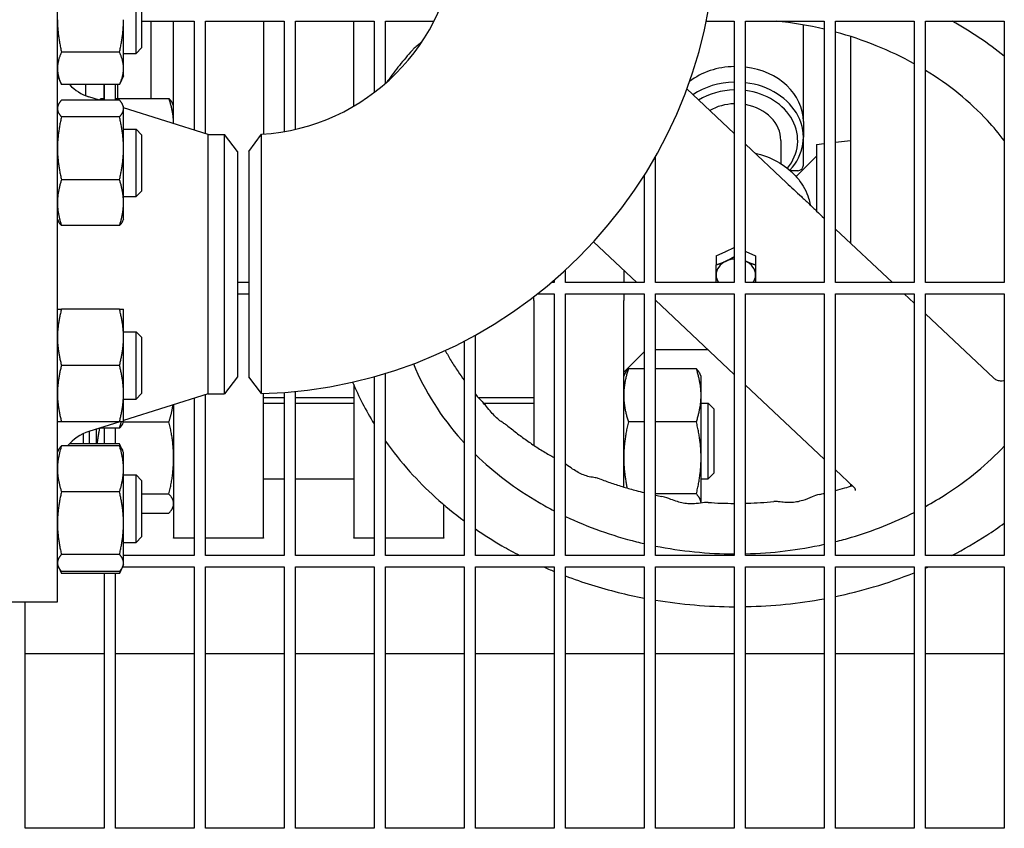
# Model space of a CAD drawing. Header units: inches. Extents: x 18 to 846, y -44 to 561.
# Tile 626 of 642: x 553 to 564, y 458 to 467. Entities that reach past the tile are written whole.
import ezdxf

# ---------------------------------------------------------------- set-up
doc = ezdxf.new("R2010")
doc.units = ezdxf.units.IN
doc.header["$LTSCALE"] = 24
doc.header["$MEASUREMENT"] = 0
doc.layers.add('Visible (ANSI)', color=7, linetype='Continuous', lineweight=30)

msp = doc.modelspace()

# ---------------------------------------------------------------- linework, layer by layer
at = {"layer": 'Visible (ANSI)'}
for p, q in [((553.42793, 460.3063), (553.42793, 467.8063)), ((554.30043, 466.39751), (554.30043, 467.14751)), ((554.36293, 467.08501), (554.36293, 466.46001)), ((554.16193, 466.23124), (554.16193, 466.77251)), ((554.36293, 466.75755), (554.94593, 466.75755)), ((554.46843, 465.89769), (554.46843, 466.75755)), ((554.71843, 465.61756), (554.71843, 466.75755)), ((554.94593, 466.75755), (554.94593, 465.5455)), ((555.07093, 465.50591), (555.07093, 466.75755)), ((555.07093, 466.75755), (555.94593, 466.75755)), ((555.71843, 466.75755), (555.71843, 465.50224)), ((555.94593, 466.75755), (555.94593, 465.52998)), ((556.07093, 465.55513), (556.07093, 466.75755)), ((556.07093, 466.75755), (556.94593, 466.75755)), ((556.71843, 465.81188), (556.71843, 466.75755)), ((556.94593, 466.75755), (556.94593, 465.96357)), ((557.07093, 466.0651), (557.07093, 466.75755)), ((557.07093, 466.75755), (557.61114, 466.75755)), ((560.63586, 466.75755), (560.94593, 466.75755)), ((560.94593, 466.75755), (560.94593, 463.8513)), ((561.07093, 463.8513), (561.07093, 466.75755)), ((561.07093, 466.75755), (561.94593, 466.75755)), ((561.71343, 466.27901), (561.71343, 466.71509)), ((561.94593, 466.75755), (561.94593, 463.8513)), ((562.07093, 463.8513), (562.07093, 466.75755)), ((562.07093, 466.75755), (562.94593, 466.75755)), ((562.94593, 466.75755), (562.94593, 463.8513)), ((563.07093, 463.8513), (563.07093, 466.75755)), ((563.07093, 466.75755), (563.94593, 466.75755)), ((563.94593, 466.75755), (563.94593, 463.8513)), ((562.23843, 466.58601), (562.23843, 464.28863)), ((554.11684, 466.41166), (553.47302, 466.41166)), ((554.16193, 466.39751), (554.30043, 466.39751)), ((554.36293, 466.46001), (554.30043, 466.39751)), ((561.71343, 465.63982), (561.71343, 466.27901)), ((554.16193, 466.14751), (554.16193, 466.23124)), ((553.42793, 466.14751), (553.47302, 466.05082)), ((554.11684, 466.05082), (553.47302, 466.05082)), ((553.74343, 465.9277), (553.74343, 466.05083)), ((553.94343, 466.05082), (553.94343, 465.89769)), ((553.94593, 466.05082), (553.94593, 465.87849)), ((554.07093, 465.87849), (554.07093, 466.05082)), ((554.09343, 466.05082), (554.09343, 465.89769)), ((554.16193, 466.14751), (554.11684, 466.05082)), ((560.41947, 466.00274), (560.94593, 465.50663)), ((553.42793, 465.80639), (553.43821, 465.82844)), ((554.11684, 465.87849), (553.47302, 465.87849)), ((553.89461, 465.87849), (553.77695, 465.91575)), ((553.9113, 465.89769), (553.94593, 465.89769)), ((554.07093, 465.89769), (554.66656, 465.89769)), ((554.16193, 465.80639), (554.15165, 465.82844)), ((554.71843, 465.81475), (554.7066, 465.84011)), ((554.16193, 465.7851), (554.16193, 465.80639)), ((555.10126, 465.4963), (554.16193, 465.79382)), ((554.16193, 465.34315), (554.16193, 465.7851)), ((554.11684, 465.6917), (553.47302, 465.6917)), ((561.71343, 465.63982), (561.71343, 465.46653)), ((554.16193, 465.55639), (554.30043, 465.55639)), ((554.30043, 464.80639), (554.30043, 465.55639)), ((554.36293, 465.49389), (554.30043, 465.55639)), ((555.55293, 465.3088), (555.69525, 465.50069)), ((554.36293, 465.49389), (554.36293, 464.86889)), ((555.10126, 462.6163), (555.10126, 465.4963)), ((555.10126, 465.4963), (555.28406, 465.4963)), ((555.28406, 462.6163), (555.28406, 465.4963)), ((555.42793, 465.3088), (555.28406, 465.4963)), ((561.46343, 465.43043), (561.46343, 465.17318)), ((561.71343, 465.1566), (561.71343, 465.46653)), ((561.85843, 465.38464), (561.94593, 465.39539)), ((562.07093, 465.41074), (562.23843, 465.4313)), ((554.16193, 464.73945), (554.16193, 465.34315)), ((555.42793, 465.3088), (555.42793, 462.8038)), ((555.55293, 465.3088), (555.55293, 462.8039)), ((561.07093, 465.38883), (561.5248, 464.96112)), ((561.85843, 465.38464), (561.85843, 464.64817)), ((560.07093, 463.8513), (560.07093, 465.25213)), ((561.6328, 465.03067), (561.85843, 465.2563)), ((561.65093, 465.0941), (561.56925, 465.0941)), ((554.11684, 464.99461), (553.47302, 464.99461)), ((559.94593, 465.04267), (559.94593, 463.8513)), ((554.36293, 464.86889), (554.30043, 464.80639)), ((554.16193, 464.80639), (554.30043, 464.80639)), ((554.16193, 464.55639), (554.16193, 464.73945)), ((553.42793, 464.55639), (553.43821, 464.53434)), ((554.16193, 464.55639), (554.15165, 464.53434)), ((561.94349, 464.56657), (561.94593, 464.56427)), ((554.11684, 464.48429), (553.47302, 464.48429)), ((562.07093, 464.44648), (562.70251, 463.8513)), ((559.38305, 464.30398), (559.86341, 463.8513)), ((560.74443, 464.14732), (560.85393, 464.19893)), ((560.85393, 464.19893), (560.94593, 464.24228)), ((561.07093, 464.19987), (561.07293, 464.19893)), ((561.07293, 464.19893), (561.18243, 464.14732)), ((560.74443, 464.14732), (560.74443, 464.05002)), ((561.18243, 464.14732), (561.18243, 464.05002)), ((559.07093, 463.8513), (559.07093, 463.99057)), ((559.71843, 463.98793), (559.71843, 463.8513)), ((558.94593, 463.87901), (558.94593, 463.8513)), ((555.55293, 463.8513), (555.42793, 463.8513)), ((558.94593, 463.8513), (558.91359, 463.8513)), ((559.94593, 463.8513), (559.07093, 463.8513)), ((560.94593, 463.8513), (560.07093, 463.8513)), ((561.94593, 463.8513), (561.07093, 463.8513)), ((562.94593, 463.8513), (562.07093, 463.8513)), ((563.94593, 463.8513), (563.07093, 463.8513)), ((555.42793, 463.7263), (555.55293, 463.7263)), ((558.71843, 463.65143), (558.71843, 463.69343)), ((558.71843, 463.65143), (558.71843, 462.04542)), ((558.76069, 463.7263), (558.94593, 463.7263)), ((558.94593, 463.7263), (558.94593, 460.82005)), ((559.07093, 460.82005), (559.07093, 463.7263)), ((559.07093, 463.7263), (559.94593, 463.7263)), ((559.71843, 463.7263), (559.71843, 463.65143)), ((559.71843, 461.58037), (559.71843, 463.65143)), ((559.94593, 463.7263), (559.94593, 460.82005)), ((560.07093, 460.82005), (560.07093, 463.7263)), ((560.07093, 463.7263), (560.94593, 463.7263)), ((560.07093, 463.65575), (560.94593, 462.83118)), ((560.94593, 463.7263), (560.94593, 460.82005)), ((561.07093, 460.82005), (561.07093, 463.7263)), ((561.07093, 463.7263), (561.94593, 463.7263)), ((561.94593, 463.7263), (561.94593, 460.82005)), ((562.07093, 460.82005), (562.07093, 463.7263)), ((562.07093, 463.7263), (562.94593, 463.7263)), ((562.83516, 463.7263), (562.94593, 463.62192)), ((562.94593, 463.7263), (562.94593, 460.82005)), ((563.07093, 460.82005), (563.07093, 463.7263)), ((563.07093, 463.7263), (563.94593, 463.7263)), ((563.94593, 463.7263), (563.94593, 460.82005)), ((554.11684, 463.55621), (553.47302, 463.55621)), ((554.16193, 463.24371), (554.16193, 463.55621)), ((563.07093, 463.50412), (563.82805, 462.79065)), ((554.16193, 463.30621), (554.30043, 463.30621)), ((554.16193, 462.61871), (554.16193, 463.24371)), ((554.30043, 462.55621), (554.30043, 463.30621)), ((554.36293, 463.24371), (554.30043, 463.30621)), ((554.36293, 463.24371), (554.36293, 462.61871)), ((558.07093, 460.82005), (558.07093, 463.26805)), ((557.94593, 463.20091), (557.94593, 460.82005)), ((560.65398, 463.1063), (560.07093, 463.1063)), ((559.94593, 463.0838), (559.71843, 462.8563)), ((554.11684, 462.93121), (553.47302, 462.93121)), ((559.94593, 462.89249), (559.7703, 462.89249)), ((560.52556, 462.89249), (560.07093, 462.89249)), ((555.42793, 462.8038), (555.28406, 462.6163)), ((555.6953, 462.61826), (555.55293, 462.8038)), ((556.94593, 462.80674), (556.94593, 460.82005)), ((557.07093, 460.82005), (557.07093, 462.84326)), ((559.71843, 462.80955), (559.73026, 462.83491)), ((560.57743, 462.80955), (560.5656, 462.83491)), ((560.57743, 462.59896), (560.57743, 462.80955)), ((556.71843, 462.71962), (556.71843, 461.01595)), ((561.07093, 462.71339), (561.94593, 461.88883)), ((554.16193, 462.30621), (554.16193, 462.61871)), ((555.10126, 462.6163), (554.16193, 462.31878)), ((554.16193, 462.55621), (554.30043, 462.55621)), ((554.36293, 462.61871), (554.30043, 462.55621)), ((554.94593, 462.5671), (554.94593, 460.82005)), ((555.07093, 460.82005), (555.07093, 462.60669)), ((555.10126, 462.6163), (555.28406, 462.6163)), ((555.71843, 461.01595), (555.71843, 462.61894)), ((555.94593, 462.57277), (555.71843, 462.57277)), ((555.94593, 462.6312), (555.94593, 460.82005)), ((556.07093, 460.82005), (556.07093, 462.64222)), ((556.71843, 462.57277), (556.07093, 462.57277)), ((558.71843, 462.57277), (558.10441, 462.57277)), ((560.57743, 461.90445), (560.57743, 462.59896)), ((554.71843, 462.49505), (554.71843, 461.01595)), ((555.71843, 462.51055), (555.94593, 462.51055)), ((556.07093, 462.51055), (556.71843, 462.51055)), ((558.16155, 462.51055), (558.71843, 462.51055)), ((560.57743, 462.51055), (560.65593, 462.51055)), ((560.65593, 461.67055), (560.65593, 462.51055)), ((560.71843, 462.44805), (560.65593, 462.51055)), ((560.71843, 462.44805), (560.71843, 461.73305)), ((554.11684, 462.30621), (553.47302, 462.30621)), ((554.12224, 462.30621), (553.77695, 462.19685)), ((553.85943, 462.22297), (553.85943, 462.06178)), ((554.11684, 462.23412), (553.89461, 462.23412)), ((553.94593, 462.23412), (553.94593, 462.06178)), ((554.07093, 462.06178), (554.07093, 462.23412)), ((554.16193, 462.30621), (554.15165, 462.28417)), ((554.16156, 462.30542), (554.66656, 462.30542)), ((559.94593, 462.30542), (559.7703, 462.30542)), ((560.52556, 462.30542), (560.07093, 462.30542)), ((553.71843, 462.06178), (553.71843, 462.17418)), ((553.78093, 462.19811), (553.78093, 462.06178)), ((554.11684, 462.03719), (553.47302, 462.03719)), ((554.11684, 462.06178), (553.56281, 462.06178)), ((554.15165, 461.98714), (554.11684, 462.06178)), ((553.42793, 461.9651), (553.43821, 461.98714)), ((554.16193, 461.9651), (554.15165, 461.98714)), ((554.16193, 461.78204), (554.16193, 461.9651)), ((560.57743, 461.40352), (560.57743, 461.90445)), ((554.16193, 461.17833), (554.16193, 461.78204)), ((554.16193, 461.7151), (554.30043, 461.7151)), ((554.30043, 460.9651), (554.30043, 461.7151)), ((554.36293, 461.6526), (554.30043, 461.7151)), ((560.71843, 461.73305), (560.65593, 461.67055)), ((562.07093, 461.77103), (562.27421, 461.57947)), ((554.36293, 461.6526), (554.36293, 461.0276)), ((555.71843, 461.67055), (555.94593, 461.67055)), ((556.07093, 461.67055), (556.71843, 461.67055)), ((560.57743, 461.67055), (560.65593, 461.67055)), ((562.23843, 461.61319), (562.23843, 461.58957)), ((554.11684, 461.52688), (553.47302, 461.52688)), ((554.36293, 461.50348), (554.66656, 461.50348)), ((560.52556, 461.50348), (560.07093, 461.50348)), ((554.71843, 461.37155), (554.7066, 461.34618)), ((557.71843, 461.01595), (557.71843, 461.38527)), ((554.36293, 461.28861), (554.66656, 461.28861)), ((554.16193, 460.73639), (554.16193, 461.17833)), ((554.36293, 461.0276), (554.30043, 460.9651)), ((554.71843, 461.01182), (554.71843, 461.01595)), ((555.71843, 461.01595), (555.71843, 461.01182)), ((556.71843, 461.01182), (556.71843, 461.01595)), ((557.71843, 461.01595), (557.71843, 461.01182)), ((554.16193, 460.9651), (554.30043, 460.9651)), ((554.94593, 461.01182), (554.71843, 461.01182)), ((555.71843, 461.01182), (555.07093, 461.01182)), ((556.94593, 461.01182), (556.71843, 461.01182)), ((557.71843, 461.01182), (557.07093, 461.01182)), ((554.11684, 460.82979), (553.47302, 460.82979)), ((554.94593, 460.82005), (554.16193, 460.82005)), ((555.94593, 460.82005), (555.07093, 460.82005)), ((556.94593, 460.82005), (556.07093, 460.82005)), ((557.94593, 460.82005), (557.07093, 460.82005)), ((558.94593, 460.82005), (558.07093, 460.82005)), ((559.94593, 460.82005), (559.07093, 460.82005)), ((560.94593, 460.82005), (560.07093, 460.82005)), ((561.94593, 460.82005), (561.07093, 460.82005)), ((562.94593, 460.82005), (562.07093, 460.82005)), ((563.94593, 460.82005), (563.07093, 460.82005)), ((553.42793, 460.7151), (553.43821, 460.69305)), ((553.42793, 460.69505), (553.43728, 460.69505)), ((553.43821, 460.69305), (553.47302, 460.61841)), ((554.15165, 460.69305), (554.11684, 460.61841)), ((554.16193, 460.7151), (554.15165, 460.69305)), ((554.15258, 460.69505), (554.94593, 460.69505)), ((554.16193, 460.7151), (554.16193, 460.73639)), ((554.94593, 460.69505), (554.94593, 457.7888)), ((555.07093, 457.7888), (555.07093, 460.69505)), ((555.07093, 460.69505), (555.94593, 460.69505)), ((555.94593, 460.69505), (555.94593, 457.7888)), ((556.07093, 457.7888), (556.07093, 460.69505)), ((556.07093, 460.69505), (556.94593, 460.69505)), ((556.94593, 460.69505), (556.94593, 457.7888)), ((557.07093, 457.7888), (557.07093, 460.69505)), ((557.07093, 460.69505), (557.94593, 460.69505)), ((557.94593, 460.69505), (557.94593, 457.7888)), ((558.07093, 457.7888), (558.07093, 460.69505)), ((558.07093, 460.69505), (558.94593, 460.69505)), ((558.94593, 460.69505), (558.94593, 457.7888)), ((559.07093, 457.7888), (559.07093, 460.69505)), ((559.07093, 460.69505), (559.94593, 460.69505)), ((559.94593, 460.69505), (559.94593, 457.7888)), ((560.07093, 457.7888), (560.07093, 460.69505)), ((560.07093, 460.69505), (560.94593, 460.69505)), ((560.94593, 460.69505), (560.94593, 457.7888)), ((561.07093, 457.7888), (561.07093, 460.69505)), ((561.07093, 460.69505), (561.94593, 460.69505)), ((561.94593, 460.69505), (561.94593, 457.7888)), ((562.07093, 457.7888), (562.07093, 460.69505)), ((562.07093, 460.69505), (562.94593, 460.69505)), ((562.94593, 460.69505), (562.94593, 457.7888)), ((563.07093, 457.7888), (563.07093, 460.69505)), ((563.07093, 460.69505), (563.94593, 460.69505)), ((563.94593, 460.69505), (563.94593, 457.7888)), ((554.11684, 460.643), (553.47302, 460.643)), ((554.11684, 460.61841), (553.47302, 460.61841)), ((553.94593, 460.61841), (553.94593, 457.7888)), ((554.07093, 457.7888), (554.07093, 460.61841)), ((552.48793, 460.3063), (553.42793, 460.3063)), ((553.07093, 457.7888), (553.07093, 460.3063)), ((553.94593, 459.7263), (553.07093, 459.7263)), ((554.94593, 459.7263), (554.07093, 459.7263)), ((555.94593, 459.7263), (555.07093, 459.7263)), ((556.94593, 459.7263), (556.07093, 459.7263)), ((557.94593, 459.7263), (557.07093, 459.7263)), ((558.94593, 459.7263), (558.07093, 459.7263)), ((559.94593, 459.7263), (559.07093, 459.7263)), ((560.94593, 459.7263), (560.07093, 459.7263)), ((561.94593, 459.7263), (561.07093, 459.7263)), ((562.94593, 459.7263), (562.07093, 459.7263)), ((563.94593, 459.7263), (563.07093, 459.7263)), ((553.94593, 457.7888), (553.07093, 457.7888)), ((554.94593, 457.7888), (554.07093, 457.7888)), ((555.94593, 457.7888), (555.07093, 457.7888)), ((556.94593, 457.7888), (556.07093, 457.7888)), ((557.94593, 457.7888), (557.07093, 457.7888)), ((558.94593, 457.7888), (558.07093, 457.7888)), ((559.94593, 457.7888), (559.07093, 457.7888)), ((560.94593, 457.7888), (560.07093, 457.7888)), ((561.94593, 457.7888), (561.07093, 457.7888)), ((562.94593, 457.7888), (562.07093, 457.7888)), ((563.94593, 457.7888), (563.07093, 457.7888))]:
    msp.add_line(p, q, dxfattribs=at)
for centre, radius, start, end in [((555.55293, 467.8063), 2.31, 273.532272, 356.467728), ((555.55293, 467.8063), 5.19, 271.571968, 358.428032), ((553.92793, 466.39242), 0.5, 223.093605, 252.425284), ((561.65093, 465.1566), 0.0625, 270, 0), ((553.92793, 461.72019), 0.5, 107.574716, 140.653371)]:
    msp.add_arc(centre, radius, start, end, dxfattribs=at)
for centre, major_axis, start_param, end_param in [((560.96343, 465.63982), (0.75, 0), 1.59413178, 2.32591474), ((560.96343, 465.63982), (0.75, 0), 0, 1.42696762), ((560.96343, 465.46653), (-0.75, 0), 4.73572443, 5.40098144), ((560.96343, 465.46653), (0.75, 0), 5.63969395, 7.71015292), ((560.96343, 465.43043), (0.6875, 0), 1.59625362, 2.21492057), ((560.96343, 465.43043), (0.6875, 0), 5.69940158, 7.69697371), ((560.96343, 465.43043), (-0.5, 0), 4.74739613, 5.33030002), ((560.96343, 465.43043), (0.5, 0), 0, 1.3541045), ((560.96343, 464.04411), (0.219, 0), 2.08970109, 2.09908911), ((560.96343, 464.04411), (0.219, 0), 1.04250354, 1.05189156), ((560.96343, 463.93551), (-0.219, 0), 5.23598776, 6.28318531), ((560.96343, 463.93551), (-0.219, 0), 4.79238294, 5.23598776), ((560.96343, 463.93551), (-0.219, 0), 4.1887902, 4.1993037), ((560.96343, 463.93551), (0.219, 0), 0, 1.04719755), ((560.96343, 463.93551), (-0.219, 0), 0, 0.49048408), ((560.96343, 463.93551), (0.219, 0), 5.79270123, 6.28318531)]:
    msp.add_ellipse(centre, major_axis=major_axis, ratio=0.81629631, start_param=start_param, end_param=end_param, dxfattribs=at)
for points, weights in [([(553.42793, 466.77251), (553.42793, 466.60504), (553.47302, 466.41166)], [1, 1.0379548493, 1]), ([(554.11684, 466.41166), (554.16193, 466.60504), (554.16193, 466.77251)], [1, 1.0379548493, 1]), ([(553.47302, 466.41166), (553.42793, 466.31498), (553.42793, 466.23124)], [1, 1.0379548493, 1]), ([(554.16193, 466.23124), (554.16193, 466.31498), (554.11684, 466.41166)], [1, 1.0379548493, 1]), ([(553.42793, 466.23124), (553.42793, 466.14751), (553.47302, 466.05082)], [1, 1.0379548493, 1]), ([(554.11684, 466.05082), (554.16193, 466.14751), (554.16193, 466.23124)], [1, 1.0379548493, 1]), ([(553.47302, 465.87849), (553.42793, 465.82844), (553.42793, 465.7851)], [1, 1.0379548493, 1]), ([(553.89521, 465.87849), (553.90246, 465.88789), (553.9113, 465.89769)], [1.01046262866, 1.00626566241, 1]), ([(553.9113, 465.89769), (553.90811, 465.88801), (553.90512, 465.87849)], [1, 1.00225477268, 1.00424164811]), ([(554.16193, 465.7851), (554.16193, 465.82844), (554.11684, 465.87849)], [1, 1.0379548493, 1]), ([(554.71831, 465.6176), (554.71605, 465.74761), (554.66656, 465.89769)], [1.00344060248, 1.03614858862, 1]), ([(554.66656, 465.89769), (554.69391, 465.86733), (554.7066, 465.84011)], [1, 1.01965956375, 1.01895290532]), ([(553.42793, 465.7851), (553.42793, 465.74175), (553.47302, 465.6917)], [1, 1.0379548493, 1]), ([(554.11684, 465.6917), (554.16193, 465.74175), (554.16193, 465.7851)], [1, 1.0379548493, 1]), ([(553.47302, 465.6917), (553.42793, 465.50492), (553.42793, 465.34315)], [1, 1.0379548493, 1]), ([(554.16193, 465.34315), (554.16193, 465.50492), (554.11684, 465.6917)], [1, 1.0379548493, 1]), ([(553.42793, 465.34315), (553.42793, 465.18139), (553.47302, 464.99461)], [1, 1.0379548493, 1]), ([(554.11684, 464.99461), (554.16193, 465.18139), (554.16193, 465.34315)], [1, 1.0379548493, 1]), ([(553.47302, 464.99461), (553.42793, 464.85787), (553.42793, 464.73945)], [1, 1.0379548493, 1]), ([(554.16193, 464.73945), (554.16193, 464.85787), (554.11684, 464.99461)], [1, 1.0379548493, 1]), ([(553.42793, 464.73945), (553.42793, 464.62103), (553.47302, 464.48429)], [1, 1.0379548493, 1]), ([(554.11684, 464.48429), (554.16193, 464.62103), (554.16193, 464.73945)], [1, 1.0379548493, 1]), ([(553.47302, 464.48429), (553.44924, 464.51068), (553.43821, 464.53434)], [1, 1.01965956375, 1.01895290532]), ([(554.15165, 464.53434), (554.14062, 464.51068), (554.11684, 464.48429)], [1.01895290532, 1.01965956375, 1]), ([(560.74443, 464.05002), (560.80311, 464.06638), (560.85393, 464.09033)], [1, 1.0379548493, 1]), ([(560.85393, 464.09033), (560.8975, 464.11087), (560.94593, 464.14183)], [1, 1.03236715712, 1.00953015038]), ([(561.07093, 464.09128), (561.07193, 464.0908), (561.07293, 464.09033)], [1.00141277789, 1.00072004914, 1]), ([(561.07293, 464.09033), (561.12375, 464.06638), (561.18243, 464.05002)], [1, 1.0379548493, 1]), ([(560.74443, 463.93551), (560.74443, 463.98341), (560.74443, 464.05002)], [1, 1.0379548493, 1]), ([(561.18243, 464.05002), (561.18243, 463.98341), (561.18243, 463.93551)], [1, 1.0379548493, 1]), ([(560.74443, 463.8513), (560.74443, 463.89154), (560.74443, 463.93551)], [1.00588959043, 1.03473729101, 1]), ([(561.18243, 463.93551), (561.18243, 463.89154), (561.18243, 463.8513)], [1, 1.03473729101, 1.00588959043]), ([(553.42793, 463.55621), (553.42793, 463.55621), (553.47302, 463.55621)], [1, 1.0379548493, 1]), ([(553.47302, 463.55621), (553.42793, 463.38874), (553.42793, 463.24371)], [1, 1.0379548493, 1]), ([(554.11684, 463.55621), (554.16193, 463.55621), (554.16193, 463.55621)], [1, 1.0379548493, 1]), ([(554.16193, 463.24371), (554.16193, 463.38874), (554.11684, 463.55621)], [1, 1.0379548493, 1]), ([(553.42793, 463.24371), (553.42793, 463.09868), (553.47302, 462.93121)], [1, 1.0379548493, 1]), ([(554.11684, 462.93121), (554.16193, 463.09868), (554.16193, 463.24371)], [1, 1.0379548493, 1]), ([(553.47302, 462.93121), (553.42793, 462.76374), (553.42793, 462.61871)], [1, 1.0379548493, 1]), ([(554.16193, 462.61871), (554.16193, 462.76374), (554.11684, 462.93121)], [1, 1.0379548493, 1]), ([(559.7703, 462.89249), (559.71843, 462.73518), (559.71843, 462.59896)], [1, 1.0379548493, 1]), ([(559.73026, 462.83491), (559.74295, 462.86213), (559.7703, 462.89249)], [1.01895290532, 1.01965956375, 1]), ([(560.52556, 462.89249), (560.55291, 462.86213), (560.5656, 462.83491)], [1, 1.01965956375, 1.01895290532]), ([(560.57743, 462.59896), (560.57743, 462.73518), (560.52556, 462.89249)], [1, 1.0379548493, 1]), ([(553.42793, 462.61871), (553.42793, 462.47368), (553.47302, 462.30621)], [1, 1.0379548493, 1]), ([(554.11684, 462.30621), (554.16193, 462.47368), (554.16193, 462.61871)], [1, 1.0379548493, 1]), ([(559.71843, 462.59896), (559.71843, 462.46273), (559.7703, 462.30542)], [1, 1.0379548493, 1]), ([(560.52556, 462.30542), (560.57743, 462.46273), (560.57743, 462.59896)], [1, 1.0379548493, 1]), ([(554.66656, 462.30542), (554.69933, 462.40482), (554.71119, 462.49275)], [1, 1.02365185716, 1.0178260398]), ([(553.47302, 462.30621), (553.42793, 462.30621), (553.42793, 462.30621)], [1, 1.0379548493, 1]), ([(553.89528, 462.23412), (553.87676, 462.14465), (553.86792, 462.06178)], [1.01042043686, 1.02131187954, 1.01834055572]), ([(554.16193, 462.30621), (554.16193, 462.30621), (554.11684, 462.30621)], [1, 1.0379548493, 1]), ([(554.11684, 462.23412), (554.12911, 462.27133), (554.13792, 462.30621)], [1, 1.01005189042, 1.01477953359]), ([(554.15165, 462.28417), (554.14062, 462.26051), (554.11684, 462.23412)], [1.01895290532, 1.01965956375, 1]), ([(554.71843, 461.90445), (554.71843, 462.09055), (554.66656, 462.30542)], [1, 1.0379548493, 1]), ([(559.7703, 462.30542), (559.71843, 462.09055), (559.71843, 461.90445)], [1, 1.0379548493, 1]), ([(560.57743, 461.90445), (560.57743, 462.09055), (560.52556, 462.30542)], [1, 1.0379548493, 1]), ([(553.47302, 462.03719), (553.42793, 461.90046), (553.42793, 461.78204)], [1, 1.0379548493, 1]), ([(553.43821, 461.98714), (553.44924, 462.0108), (553.47302, 462.03719)], [1.01895290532, 1.01965956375, 1]), ([(554.13792, 462.0108), (554.12911, 462.03547), (554.11684, 462.06178)], [1.01477953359, 1.01005189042, 1]), ([(554.11684, 462.03719), (554.14062, 462.0108), (554.15165, 461.98714)], [1, 1.01965956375, 1.01895290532]), ([(554.16193, 461.78204), (554.16193, 461.90046), (554.11684, 462.03719)], [1, 1.0379548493, 1]), ([(554.66656, 461.50348), (554.71843, 461.71836), (554.71843, 461.90445)], [1, 1.0379548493, 1]), ([(559.71843, 461.90445), (559.71843, 461.74567), (559.75541, 461.56938)], [1, 1.03220544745, 1.00975696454]), ([(560.52556, 461.50348), (560.57743, 461.71836), (560.57743, 461.90445)], [1, 1.0379548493, 1]), ([(553.42793, 461.78204), (553.42793, 461.66362), (553.47302, 461.52688)], [1, 1.0379548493, 1]), ([(554.11684, 461.52688), (554.16193, 461.66362), (554.16193, 461.78204)], [1, 1.0379548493, 1]), ([(553.47302, 461.52688), (553.42793, 461.3401), (553.42793, 461.17833)], [1, 1.0379548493, 1]), ([(554.16193, 461.17833), (554.16193, 461.3401), (554.11684, 461.52688)], [1, 1.0379548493, 1]), ([(554.71843, 461.39604), (554.71843, 461.44591), (554.66656, 461.50348)], [1, 1.0379548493, 1]), ([(560.57716, 461.40348), (560.57382, 461.44991), (560.52556, 461.50348)], [1.00507466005, 1.03522053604, 1]), ([(554.66656, 461.28861), (554.71843, 461.34618), (554.71843, 461.39604)], [1, 1.0379548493, 1]), ([(553.42793, 461.17833), (553.42793, 461.01657), (553.47302, 460.82979)], [1, 1.0379548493, 1]), ([(554.11684, 460.82979), (554.16193, 461.01657), (554.16193, 461.17833)], [1, 1.0379548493, 1]), ([(553.47302, 460.82979), (553.42793, 460.77974), (553.42793, 460.73639)], [1, 1.0379548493, 1]), ([(554.16193, 460.73639), (554.16193, 460.77974), (554.11684, 460.82979)], [1, 1.0379548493, 1]), ([(553.42793, 460.73639), (553.42793, 460.69305), (553.47302, 460.643)], [1, 1.0379548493, 1]), ([(554.11684, 460.643), (554.16193, 460.69305), (554.16193, 460.73639)], [1, 1.0379548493, 1]), ([(553.45194, 460.66939), (553.46074, 460.64472), (553.47302, 460.61841)], [1.01477953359, 1.01005189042, 1]), ([(554.11684, 460.61841), (554.12911, 460.64472), (554.13792, 460.66939)], [1, 1.01005189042, 1.01477953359])]:
    msp.add_rational_spline(points, weights, degree=2, dxfattribs=at)
for points in [[(561.94593, 466.6669), (561.77146, 466.70828), (561.59295, 466.73863), (561.41258, 466.75755)], [(563.94593, 466.36546), (563.7681, 466.50965), (563.57415, 466.64109), (563.36714, 466.75755)], [(562.94593, 466.28193), (562.67685, 466.43182), (562.38134, 466.55123), (562.07093, 466.63519)], [(556.70716, 462.74628), (556.77378, 462.58678), (556.85364, 462.43118), (556.94593, 462.28092)], [(558.07093, 462.61091), (558.09817, 462.57932), (558.12627, 462.54812), (558.15523, 462.51734)], [(560.07093, 461.49039), (560.09424, 461.4855), (560.11763, 461.4808), (560.14107, 461.4763)], [(561.89423, 461.4986), (561.9115, 461.50239), (561.92874, 461.50628), (561.94593, 461.51028)], [(560.07093, 460.92511), (560.35719, 460.868), (560.65147, 460.83852), (560.94593, 460.8374)], [(561.07093, 460.83862), (561.36622, 460.84552), (561.66052, 460.88095), (561.94593, 460.94403)], [(558.82318, 460.69505), (558.86377, 460.67704), (558.90469, 460.65954), (558.94593, 460.64257)], [(563.07093, 460.68066), (563.08187, 460.68542), (563.09279, 460.69022), (563.10368, 460.69505)], [(560.07093, 460.324), (560.3588, 460.2762), (560.6523, 460.25162), (560.94593, 460.25068)]]:
    msp.add_open_spline(points, degree=3, dxfattribs=at)
for points, knots in [([(557.48241, 466.53619), (557.47813, 466.53189), (557.47391, 466.52773), (557.45344, 466.50787), (557.43835, 466.49427), (557.40925, 466.46907), (557.39651, 466.45916), (557.37683, 466.44035), (557.37295, 466.43649), (557.36856, 466.43161)], [7.131054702, 7.131054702, 7.131054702, 7.131054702, 7.188462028, 7.188462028, 7.414538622, 7.414538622, 7.665410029, 7.665410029, 7.722187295, 7.722187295, 7.722187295, 7.722187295]), ([(557.36856, 466.43161), (557.3196, 466.37723), (557.27234, 466.32165), (557.18138, 466.20825), (557.13768, 466.15042), (557.09301, 466.08756), (557.09019, 466.08357), (557.08737, 466.07958)], [4.935602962, 4.935602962, 4.935602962, 4.935602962, 4.989654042, 4.989654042, 5.043705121, 5.043705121, 5.047364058, 5.047364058, 5.047364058, 5.047364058]), ([(563.94593, 465.42909), (563.88799, 465.50548), (563.82552, 465.57971), (563.56339, 465.86147), (563.3312, 466.04989), (563.07093, 466.20896)], [2.982120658, 2.982120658, 2.982120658, 2.982120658, 3.077263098, 3.077263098, 3.355843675, 3.355843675, 3.355843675, 3.355843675]), ([(555.6953, 462.61837), (555.6953, 462.61846), (555.6953, 462.64086), (555.69531, 462.74878), (555.69531, 462.85772), (555.69531, 463.14597), (555.69531, 463.32532), (555.69532, 463.71269), (555.69532, 463.91917), (555.69532, 464.32987), (555.69531, 464.53384), (555.6953, 464.88672), (555.6953, 465.03858), (555.69528, 465.28541), (555.69527, 465.37964), (555.69525, 465.47897), (555.69525, 465.50069), (555.69525, 465.50069)], [0, 0, 0, 0, 0.30609723, 0.30609723, 0.74775686, 0.74775686, 1.1908901, 1.1908901, 1.61773044, 1.61773044, 2.04730492, 2.04730492, 2.44315297, 2.44315297, 2.84306953, 2.84306953, 3.14159265, 3.14159265, 3.14159265, 3.14159265]), ([(561.17628, 465.28956), (561.19756, 465.28486), (561.21863, 465.27944), (561.32478, 465.24826), (561.40562, 465.21136), (561.54894, 465.11721), (561.61167, 465.06024), (561.71109, 464.93248), (561.74853, 464.86218), (561.77926, 464.76378), (561.7853, 464.73922), (561.78979, 464.71443)], [2.54912276, 2.54912276, 2.54912276, 2.54912276, 2.63011229, 2.63011229, 2.96226436, 2.96226436, 3.28948782, 3.28948782, 3.60584317, 3.60584317, 3.70870115, 3.70870115, 3.70870115, 3.70870115]), ([(561.5248, 464.96112), (561.55192, 464.93557), (561.57944, 464.9103), (561.63513, 464.85925), (561.66331, 464.83344), (561.71993, 464.78083), (561.74836, 464.75404), (561.80496, 464.69996), (561.83311, 464.67268), (561.88882, 464.61876), (561.91638, 464.59212), (561.94349, 464.56657)], [0, 0, 0, 0, 0.32492552, 0.32492552, 0.64985103, 0.64985103, 0.97477655, 0.97477655, 1.29970206, 1.29970206, 1.62462758, 1.62462758, 1.62462758, 1.62462758]), ([(557.73591, 463.09772), (557.7563, 463.05939), (557.77783, 463.02134), (557.82492, 462.94293), (557.85068, 462.90262), (557.89961, 462.83046), (557.92235, 462.79847), (557.94593, 462.76679)], [5.979059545, 5.979059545, 5.979059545, 5.979059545, 6.025174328, 6.025174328, 6.074949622, 6.074949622, 6.115258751, 6.115258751, 6.115258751, 6.115258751]), ([(557.38181, 462.94922), (557.50683, 462.64534), (557.68912, 462.35833), (557.92814, 462.09161), (557.937, 462.08184), (557.94593, 462.07212)], [5.893342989, 5.893342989, 5.893342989, 5.893342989, 6.200900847, 6.200900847, 6.212646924, 6.212646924, 6.212646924, 6.212646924]), ([(563.94593, 462.7616), (563.93949, 462.7598), (563.93219, 462.75835), (563.91082, 462.75638), (563.89536, 462.7573), (563.86738, 462.76491), (563.85501, 462.77068), (563.83841, 462.78162), (563.83284, 462.78613), (563.82805, 462.79065)], [0.7369145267, 0.7369145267, 0.7369145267, 0.7369145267, 0.7488310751, 0.7488310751, 0.7678001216, 0.7678001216, 0.7839605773, 0.7839605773, 0.7939115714, 0.7939115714, 0.7939115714, 0.7939115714]), ([(558.43185, 462.25797), (558.42583, 462.26296), (558.42125, 462.26614), (558.40935, 462.27417), (558.40361, 462.27754), (558.38439, 462.28916), (558.37108, 462.29728), (558.34014, 462.31966), (558.32331, 462.33337), (558.29049, 462.36428), (558.27484, 462.38051), (558.2419, 462.4172), (558.22448, 462.43791), (558.19027, 462.47825), (558.17358, 462.49783), (558.15523, 462.51734)], [4.61441704, 4.61441704, 4.61441704, 4.61441704, 4.66928843, 4.66928843, 4.7779163, 4.7779163, 5.03303979, 5.03303979, 5.28458428, 5.28458428, 5.49375142, 5.49375142, 5.7078219, 5.7078219, 5.8900345, 5.8900345, 5.8900345, 5.8900345]), ([(558.43185, 462.25797), (558.46691, 462.22889), (558.50281, 462.20037), (558.57625, 462.14453), (558.61378, 462.11721), (558.69039, 462.06381), (558.72948, 462.03774), (558.80914, 461.98693), (558.84971, 461.96218), (558.90916, 461.92753), (558.92748, 461.91707), (558.94593, 461.90675)], [0.063628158, 0.063628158, 0.063628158, 0.063628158, 0.106955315, 0.106955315, 0.150282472, 0.150282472, 0.193609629, 0.193609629, 0.236936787, 0.236936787, 0.256018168, 0.256018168, 0.256018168, 0.256018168]), ([(557.07093, 462.09136), (557.15391, 461.97385), (557.24471, 461.8602), (557.52116, 461.55256), (557.72359, 461.36907), (557.94593, 461.20407)], [6.092243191, 6.092243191, 6.092243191, 6.092243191, 6.202225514, 6.202225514, 6.402305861, 6.402305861, 6.402305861, 6.402305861]), ([(563.07093, 461.36458), (563.15093, 461.40871), (563.2289, 461.45537), (563.54291, 461.65884), (563.7588, 461.83718), (563.94593, 462.03461)], [7.734402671, 7.734402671, 7.734402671, 7.734402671, 7.811097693, 7.811097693, 8.052440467, 8.052440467, 8.052440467, 8.052440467]), ([(558.07093, 461.94327), (558.27812, 461.74095), (558.51645, 461.56095), (558.83307, 461.37669), (558.88903, 461.34594), (558.94593, 461.31645)], [6.265635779, 6.265635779, 6.265635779, 6.265635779, 6.520809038, 6.520809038, 6.574376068, 6.574376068, 6.574376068, 6.574376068]), ([(559.44828, 461.67256), (559.43908, 461.67607), (559.43223, 461.67781), (559.41643, 461.6815), (559.40924, 461.68255), (559.38001, 461.68689), (559.36015, 461.68922), (559.31571, 461.69943), (559.29406, 461.7059), (559.25224, 461.7225), (559.23239, 461.73188), (559.192, 461.75403), (559.17156, 461.76671), (559.12745, 461.79604), (559.10383, 461.81295), (559.07621, 461.83167), (559.07358, 461.83344), (559.07093, 461.83521)], [4.5158892, 4.5158892, 4.5158892, 4.5158892, 4.57155678, 4.57155678, 4.66684678, 4.66684678, 4.97721501, 4.97721501, 5.23048357, 5.23048357, 5.44403251, 5.44403251, 5.65380509, 5.65380509, 5.88723053, 5.88723053, 5.91169881, 5.91169881, 5.91169881, 5.91169881]), ([(559.44828, 461.67256), (559.49245, 461.65571), (559.5371, 461.63959), (559.62725, 461.60882), (559.67276, 461.59418), (559.76455, 461.56643), (559.81084, 461.55331), (559.88682, 461.53319), (559.91631, 461.52573), (559.94593, 461.51858)], [0.419831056, 0.419831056, 0.419831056, 0.419831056, 0.461008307, 0.461008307, 0.502185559, 0.502185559, 0.543362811, 0.543362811, 0.569282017, 0.569282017, 0.569282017, 0.569282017]), ([(562.07093, 461.54137), (562.10604, 461.55068), (562.14096, 461.56043), (562.20299, 461.57863), (562.23018, 461.58692), (562.25723, 461.59547)], [1.1710013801, 1.1710013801, 1.1710013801, 1.1710013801, 1.2020132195, 1.2020132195, 1.2264334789, 1.2264334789, 1.2264334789, 1.2264334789]), ([(562.27421, 461.57947), (562.27579, 461.57798), (562.27752, 461.57612), (562.28093, 461.57171), (562.28261, 461.56916), (562.28556, 461.56366), (562.28683, 461.5607), (562.2888, 461.55481), (562.28949, 461.55188), (562.29034, 461.54649), (562.2905, 461.54404), (562.2905, 461.54198)], [0.745246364, 0.745246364, 0.745246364, 0.745246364, 0.800559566, 0.800559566, 0.855872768, 0.855872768, 0.91118597, 0.91118597, 0.966499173, 0.966499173, 1.021812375, 1.021812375, 1.021812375, 1.021812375]), ([(560.65528, 461.40918), (560.63922, 461.41031), (560.6272, 461.4094), (560.58276, 461.40518), (560.55598, 461.39957), (560.49996, 461.39393), (560.47392, 461.39277), (560.4253, 461.39486), (560.40281, 461.39738), (560.35817, 461.40556), (560.33601, 461.41115), (560.28998, 461.42533), (560.26635, 461.43408), (560.21138, 461.45513), (560.18223, 461.46838), (560.14107, 461.4763)], [4.64545178, 4.64545178, 4.64545178, 4.64545178, 4.7535288, 4.7535288, 5.08754751, 5.08754751, 5.34931815, 5.34931815, 5.56712793, 5.56712793, 5.7793789, 5.7793789, 6.01058944, 6.01058944, 6.31554529, 6.31554529, 6.31554529, 6.31554529]), ([(561.89423, 461.4986), (561.86121, 461.49136), (561.83619, 461.48066), (561.77584, 461.45614), (561.74183, 461.44208), (561.68382, 461.4241), (561.6606, 461.41839), (561.61586, 461.41068), (561.59433, 461.4085), (561.55116, 461.40691), (561.52959, 461.40767), (561.48447, 461.41133), (561.46205, 461.4147), (561.42329, 461.41882), (561.40818, 461.42087), (561.38402, 461.41855)], [4.65966842, 4.65966842, 4.65966842, 4.65966842, 4.90519312, 4.90519312, 5.23814092, 5.23814092, 5.46177372, 5.46177372, 5.67289078, 5.67289078, 5.89587491, 5.89587491, 6.16332646, 6.16332646, 6.32440743, 6.32440743, 6.32440743, 6.32440743]), ([(560.65528, 461.40918), (560.70376, 461.40578), (560.75234, 461.40317), (560.84925, 461.39959), (560.89759, 461.3986), (560.94593, 461.39841)], [0.7710465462, 0.7710465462, 0.7710465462, 0.7710465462, 0.8117073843, 0.8117073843, 0.8520831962, 0.8520831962, 0.8520831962, 0.8520831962]), ([(561.07093, 461.39969), (561.07828, 461.39987), (561.08562, 461.40007), (561.14162, 461.40171), (561.19022, 461.40396), (561.28727, 461.41005), (561.33571, 461.4139), (561.38402, 461.41855)], [0.8868891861, 0.8868891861, 0.8868891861, 0.8868891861, 0.8930290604, 0.8930290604, 0.9336898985, 0.9336898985, 0.9743507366, 0.9743507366, 0.9743507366, 0.9743507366]), ([(559.07093, 461.25439), (559.32053, 461.13584), (559.58643, 461.04097), (559.88976, 460.9651), (559.9178, 460.95837), (559.94593, 460.95192)], [6.613145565, 6.613145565, 6.613145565, 6.613145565, 6.842778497, 6.842778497, 6.866079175, 6.866079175, 6.866079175, 6.866079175]), ([(562.07093, 460.97356), (562.13, 460.98843), (562.18863, 461.00448), (562.49037, 461.09391), (562.72506, 461.18679), (562.94593, 461.29852)], [7.439139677, 7.439139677, 7.439139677, 7.439139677, 7.488420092, 7.488420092, 7.694959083, 7.694959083, 7.694959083, 7.694959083]), ([(563.36409, 460.82005), (563.4975, 460.88912), (563.62654, 460.96399), (563.81715, 461.08742), (563.88233, 461.13215), (563.94593, 461.17837)], [7.705343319, 7.705343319, 7.705343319, 7.705343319, 7.810813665, 7.810813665, 7.867525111, 7.867525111, 7.867525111, 7.867525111]), ([(558.07093, 461.11469), (558.16609, 461.04914), (558.26451, 460.98685), (558.43035, 460.89062), (558.49601, 460.85461), (558.56277, 460.82005)], [6.439203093, 6.439203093, 6.439203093, 6.439203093, 6.522163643, 6.522163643, 6.574938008, 6.574938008, 6.574938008, 6.574938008]), ([(559.07093, 460.59308), (559.26044, 460.52099), (559.45599, 460.45978), (559.75156, 460.38611), (559.84837, 460.36486), (559.94593, 460.34628)], [6.704035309, 6.704035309, 6.704035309, 6.704035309, 6.843826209, 6.843826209, 6.910912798, 6.910912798, 6.910912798, 6.910912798]), ([(562.07093, 460.36422), (562.21348, 460.39392), (562.35428, 460.42937), (562.64707, 460.51618), (562.79846, 460.56892), (562.94593, 460.62832)], [7.390048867, 7.390048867, 7.390048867, 7.390048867, 7.488564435, 7.488564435, 7.598490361, 7.598490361, 7.598490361, 7.598490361]), ([(561.07093, 460.2517), (561.07388, 460.25176), (561.07683, 460.25182), (561.37102, 460.25807), (561.66153, 460.28752), (561.94593, 460.33973)], [7.164154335, 7.164154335, 7.164154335, 7.164154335, 7.166132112, 7.166132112, 7.361352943, 7.361352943, 7.361352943, 7.361352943])]:
    msp.add_open_spline(points, degree=3, knots=knots, dxfattribs=at)

doc.saveas('drawing.dxf')
